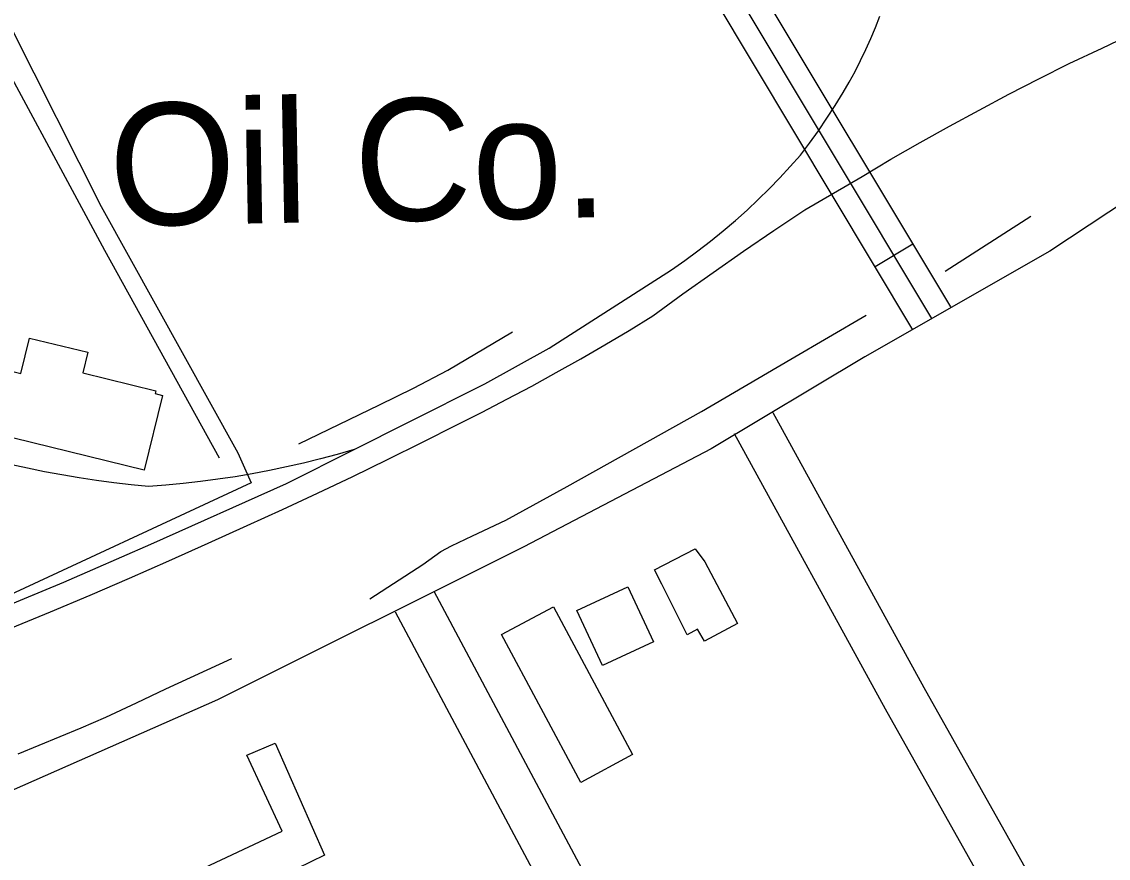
# Model space of a CAD drawing. Extents: x 3651524 to 3689615, y 505651 to 531377.
# Drawn here: x 3679967 to 3680705, y 515048 to 515616 of the extents above; entities that cross this region are included whole.
import ezdxf

# ---------------------------------------------------------------- set-up
doc = ezdxf.new("R2010")
doc.units = 0
for name, color, linetype in [('V-BLDG-IDEN', 7, 'Continuous'), ('V-BLDG-OTLN', 7, 'Continuous'), ('V-RAIL-TRAK', 7, 'Continuous'), ('V-ROAD-CNTR', 7, 'Continuous'), ('V-SITE-OTLN', 7, 'Continuous'), ('V-TOPO-SHOR', 7, 'Continuous')]:
    doc.layers.add(name, color=color, linetype=linetype)

msp = doc.modelspace()

# ---------------------------------------------------------------- linework, layer by layer
at = {"layer": 'V-BLDG-OTLN'}
for points in [[(3680049.809, 515311.625), (3679756.922, 515383.334), (3679767.326, 515425.85), (3679965.888, 515377.239), (3679971.809, 515401.412), (3680011.405, 515391.718), (3680007.995, 515377.79), (3680057.769, 515365.6), (3680057.284, 515363.62), (3680062.24, 515362.403)], [(3680396.672, 515243.984), (3680424.353, 515258.246), (3680430.874, 515249.429), (3680453.019, 515207.503), (3680430.63, 515195.409), (3680426.01, 515203.552), (3680418.819, 515199.612), (3680401.702, 515234.078)], [(3680378.492, 515232.437), (3680396.021, 515194.985), (3680361.369, 515178.765), (3680343.838, 515216.217)], [(3680327.966, 515218.816), (3680381.765, 515118.276), (3680346.539, 515099.428), (3680292.741, 515199.966)], [(3680138.758, 515126.164), (3680172.371, 515050.048), (3680153.649, 515040.943), (3680138.725, 515034.967), (3680146.603, 515017.33), (3680119.877, 515005.644), (3680125.446, 514994.519), (3680103.329, 514984.193), (3680079.419, 515036.022), (3680143.458, 515066.32), (3680119.545, 515117.876)]]:
    msp.add_lwpolyline(points, close=True, dxfattribs=at)
at = {"layer": 'V-RAIL-TRAK'}
for points in [[(3680325.019, 515394.43), (3680408.27, 515447.862), (3680417.277, 515454.166), (3680426.145, 515460.664), (3680434.868, 515467.357), (3680443.441, 515474.238), (3680451.862, 515481.306), (3680459.589, 515488.312), (3680467.16, 515495.484), (3680474.578, 515502.816), (3680481.836, 515510.31), (3680488.929, 515517.955), (3680495.855, 515525.754), (3680502.079, 515533.97), (3680508.098, 515542.339), (3680513.91, 515550.852), (3680519.516, 515559.505), (3680524.906, 515568.291), (3680529.067, 515575.418), (3680533.032, 515582.653), (3680536.803, 515589.993), (3680540.37, 515597.434), (3680543.735, 515604.968), (3680546.895, 515612.591), (3680549.846, 515620.298)], [(3680395.653, 515416.61), (3680415.993, 515431.421), (3680436.488, 515446.021), (3680457.131, 515460.406), (3680477.925, 515474.576), (3680498.864, 515488.531), (3680518.451, 515499.863), (3680537.964, 515511.332), (3680557.397, 515522.932), (3680577.294, 515534.306), (3680597.311, 515545.466), (3680617.449, 515556.408), (3680637.699, 515567.136), (3680658.067, 515577.644), (3680678.545, 515587.933), (3680700.952, 515598.472), (3680723.269, 515609.193)], [(3679959.129, 515204.179), (3679986.106, 515215.322), (3680012.996, 515226.67), (3680039.798, 515238.223), (3680066.512, 515249.976), (3680093.138, 515261.933), (3680119.672, 515274.091), (3680143.714, 515284.96), (3680167.659, 515296.044), (3680191.502, 515307.343), (3680215.244, 515318.851), (3680238.884, 515330.569), (3680262.42, 515342.501), (3680279.459, 515351.049), (3680296.392, 515359.806), (3680313.221, 515368.768), (3680329.936, 515377.935), (3680346.541, 515387.303), (3680363.03, 515396.873), (3680379.402, 515406.642), (3680395.653, 515416.61)], [(3679953.688, 515218.169), (3679995.115, 515235.579), (3680054.333, 515261.285), (3680146.419, 515302.634), (3680192.397, 515325.654), (3680228.997, 515343.977), (3680281.286, 515370.36), (3680325.019, 515394.43)], [(3680192.397, 515325.654), (3680181.012, 515322.365), (3680169.568, 515319.291), (3680158.066, 515316.432), (3680146.513, 515313.79), (3680134.913, 515311.365), (3680123.269, 515309.159), (3680111.587, 515307.171), (3680099.866, 515305.403), (3680088.117, 515303.855), (3680076.341, 515302.53), (3680064.54, 515301.424), (3680052.721, 515300.539), (3680040.869, 515301.711), (3680029.038, 515303.083), (3680017.231, 515304.654), (3680005.451, 515306.421), (3679993.706, 515308.389), (3679981.993, 515310.554), (3679970.318, 515312.917), (3679958.685, 515315.477)]]:
    msp.add_lwpolyline(points, dxfattribs=at)
at = {"layer": 'V-ROAD-CNTR'}
msp.add_line((3680546.657, 515449.987), (3680572.387, 515465.413), dxfattribs=at)
for points in [[(3680585.231, 515414.816), (3680450.109, 515640.204), (3680100.871, 516253.066), (3679992.21, 516457.951), (3679984.213, 516489.113), (3679987.381, 516508.919), (3679994.756, 516528.24), (3680005.85, 516545.344), (3680022.389, 516562.213), (3680046.604, 516577.123), (3680253.787, 516657.082), (3680807.549, 516889.115), (3680855.564, 516897.205)], [(3682382.288, 516768.334), (3682028.288, 516516.508), (3681846.732, 516381.426), (3681811.161, 516355.105), (3681793.128, 516342.191), (3681775.348, 516326.803), (3681757.32, 516311.661), (3681735.354, 516288.096), (3681683.768, 516234.018), (3681652.914, 516202.017), (3681635.139, 516184.896), (3681607.979, 516159.833), (3681578.106, 516131.299), (3681527.963, 516093.557), (3681348.389, 515957.985), (3681027.536, 515711.687), (3680839.302, 515575.351), (3680665.367, 515460.582), (3680539.583, 515388.746), (3680435.305, 515326.121), (3680307.775, 515259.478), (3680099.662, 515155.513), (3679872.729, 515055.707), (3679732.049, 515002.642)], [(3680572.366, 515407.103), (3680437.159, 515632.633), (3680087.726, 516245.837), (3679978.124, 516452.497), (3679968.909, 516488.404), (3679972.814, 516512.819), (3679981.308, 516535.071), (3679994.085, 516554.77), (3680012.962, 516574.024), (3680039.915, 516590.62), (3680049.086, 516594.159)], [(3680598.096, 515422.529), (3680463.059, 515647.775), (3680114.016, 516260.295), (3680006.296, 516463.405), (3679999.517, 516489.822), (3680001.948, 516505.019), (3680008.204, 516521.409), (3680017.615, 516535.918), (3680031.816, 516550.402), (3680053.293, 516563.626), (3680058.591, 516565.67)], [(3680100.935, 515319.799), (3680022.957, 515461.029), (3679934.64, 515624.525), (3679871.866, 515754.118), (3679809.249, 515893.081), (3679771.205, 515980.084)], [(3680790.249, 514789.686), (3680580.005, 515163.721), (3680477.352, 515350.695)], [(3680763.966, 514775.219), (3680553.779, 515149.151), (3680451.054, 515336.257)], [(3680246.774, 515229.45), (3680468.416, 514813.754), (3680550.786, 514657.881)], [(3680220.303, 515215.336), (3680441.918, 514799.688), (3680524.501, 514643.412)]]:
    msp.add_lwpolyline(points, dxfattribs=at)
at = {"layer": 'V-SITE-OTLN'}
msp.add_lwpolyline([(3679959.648, 515611.798), (3680020.559, 515490.94), (3680113.495, 515323.35), (3680122.529, 515303.114), (3679945.748, 515221.042)], dxfattribs=at)
at = {"layer": 'V-TOPO-SHOR'}
msp.add_line((3680594.21, 515446.771), (3680652.449, 515484.304), dxfattribs=at)
for points in [[(3680203.192, 515224.169), (3680239.2, 515247.603), (3680251.414, 515256.296), (3680258.742, 515260.237), (3680272.994, 515267.032), (3680295.522, 515277.632), (3680337.323, 515300.462), (3680428.658, 515351.553), (3680489.324, 515387.153), (3680540.487, 515416.911)], [(3680154.908, 515329.523), (3680209.803, 515356.12), (3680232.75, 515367.278), (3680256.094, 515379.629), (3680300.124, 515405.61)], [(3679964.092, 515118.763), (3680006.981, 515136.568), (3680023.674, 515143.636), (3680044.576, 515153.556), (3680064.528, 515163.071), (3680109.354, 515183.715)]]:
    msp.add_lwpolyline(points, dxfattribs=at)

# ---------------------------------------------------------------- texts
at = {"layer": 'V-BLDG-IDEN'}
msp.add_text('Oil Co.', height=82.9998, rotation=1.0368, dxfattribs=at).set_placement((3680026.501, 515477.552))

doc.saveas('drawing.dxf')
